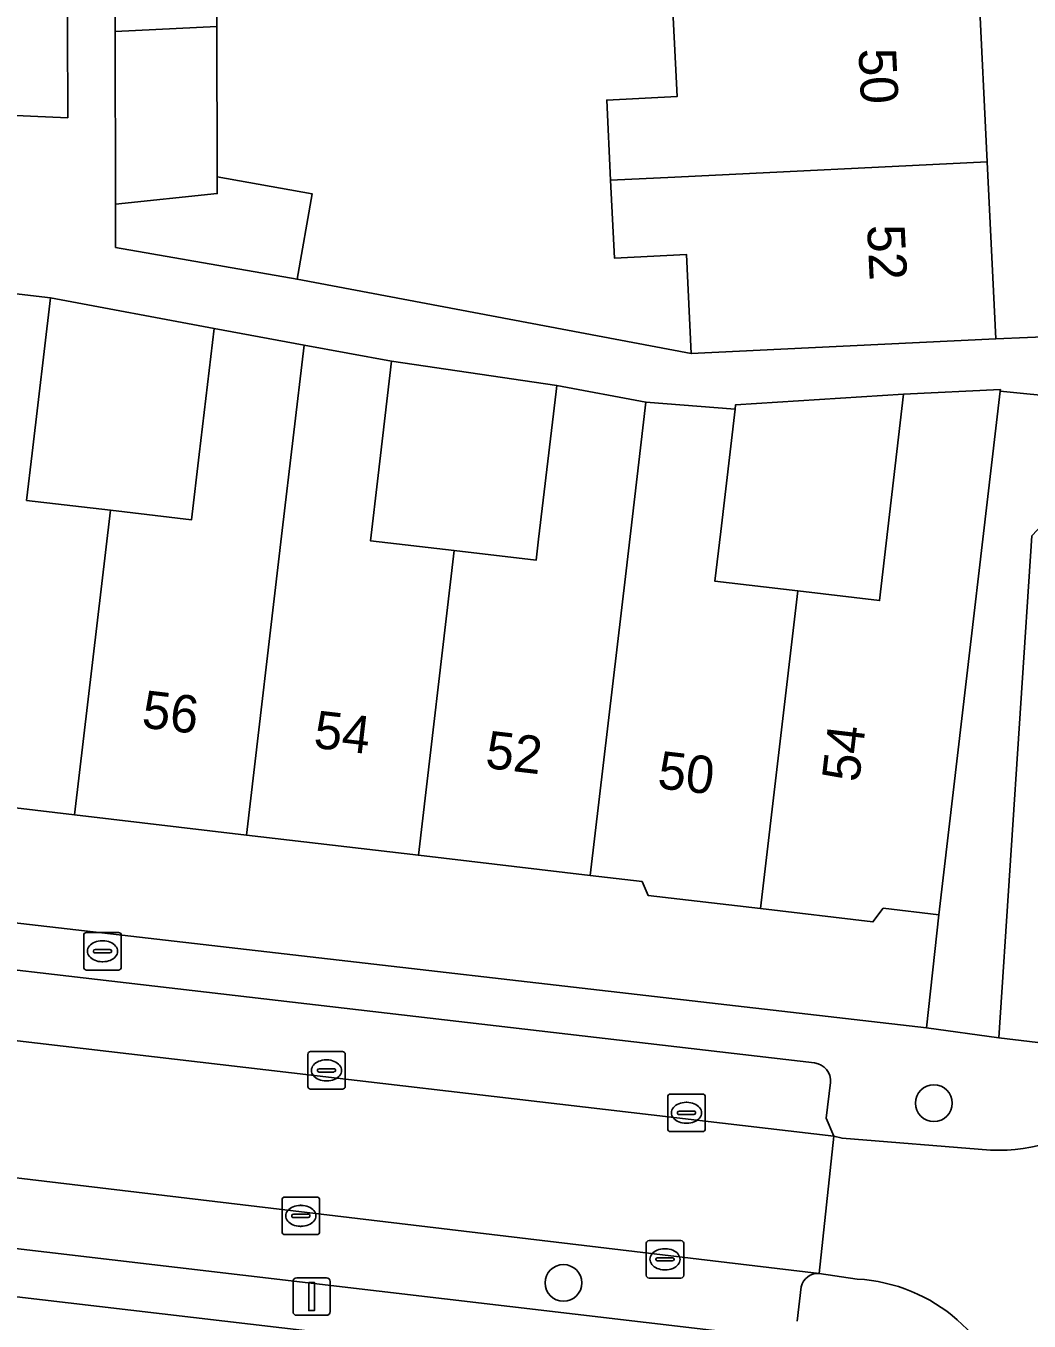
# Model space of a CAD drawing. Extents: x 162250 to 162661, y 380743 to 381606.
# Drawn here: x 162370.1 to 162396.84, y 380953.61 to 380988.14 of the extents above; entities that cross this region are included whole.
import ezdxf

# ---------------------------------------------------------------- set-up
doc = ezdxf.new("R2010")
doc.units = 0
for name, color, linetype in [('IMGEO_Boom', 7, 'Continuous'), ('IMGEO_Brandkraan', 7, 'Continuous'), ('IMGEO_Erf', 7, 'Continuous'), ('IMGEO_Kolk', 7, 'Continuous'), ('IMGEO_Lichtmast', 7, 'Continuous'), ('IMGEO_Pand', 7, 'Continuous'), ('IMGEO_Pand_nummerreeks', 7, 'Continuous'), ('IMGEO_Parkeervlak_open', 7, 'Continuous'), ('IMGEO_Rijbaan_lokaal_open', 7, 'Continuous'), ('IMGEO_Voetpad_open', 7, 'Continuous')]:
    doc.layers.add(name, color=color, linetype=linetype)

msp = doc.modelspace()

# ---------------------------------------------------------------- linework, layer by layer
at = {"layer": 'IMGEO_Boom'}
for centre in [(162394.302, 380959.42), (162384.428, 380954.629)]:
    msp.add_circle(centre, 0.489, dxfattribs=at)
at = {"layer": 'IMGEO_Brandkraan'}
for p, q in [((162371.642, 380963.044), (162371.642, 380963.896)), ((162371.717, 380963.97), (162372.569, 380963.97)), ((162372.13, 380963.75), (162372.155, 380963.75)), ((162372.643, 380963.896), (162372.643, 380963.044)), ((162371.901, 380963.464), (162371.901, 380963.476)), ((162372.339, 380963.427), (162371.941, 380963.427)), ((162371.944, 380963.513), (162372.342, 380963.513)), ((162372.385, 380963.476), (162372.385, 380963.464)), ((162372.153, 380963.19), (162372.128, 380963.19)), ((162372.569, 380962.97), (162371.717, 380962.97))]:
    msp.add_line(p, q, dxfattribs=at)
for points in [[(162371.642, 380963.044), (162371.642, 380963.896)], [(162371.717, 380963.97), (162372.569, 380963.97)], [(162372.643, 380963.896), (162372.643, 380963.044)], [(162372.569, 380962.97), (162371.717, 380962.97)]]:
    msp.add_lwpolyline(points, dxfattribs=at)
for centre, radius, start, end in [((162371.719, 380963.894), 0.0765, 91.552, 178.448), ((162371.719, 380963.894), 0.0765, 91.552, 178.448), ((162372.567, 380963.894), 0.0765, 1.552, 88.448), ((162372.567, 380963.894), 0.0765, 1.552, 88.448), ((162371.941, 380963.473), 0.0403, 85.8775, 175.7526), ((162371.938, 380963.463), 0.0366, 178.938, 274.7102), ((162372.342, 380963.47), 0.043, 264.8664, 352.4533), ((162372.346, 380963.475), 0.0386, 1.7309, 96.639), ((162371.719, 380963.046), 0.0765, 181.552, 268.448), ((162371.719, 380963.046), 0.0765, 181.552, 268.448), ((162372.567, 380963.046), 0.0765, 271.552, 358.448), ((162372.567, 380963.046), 0.0765, 271.552, 358.448)]:
    msp.add_arc(centre, radius, start, end, dxfattribs=at)
for centre, major_axis, ratio, start_param, end_param in [((162372.129, 380963.47), (-0.387, 0.002), 0.722429, 4.712389, 7.853982), ((162372.154, 380963.47), (-0.39, 0.002), 0.717154, 1.570796, 4.712389)]:
    msp.add_ellipse(centre, major_axis=major_axis, ratio=ratio, start_param=start_param, end_param=end_param, dxfattribs=at)
at = {"layer": 'IMGEO_Erf'}
for points in [[(162375.189, 380992.729), (162375.194, 380988.122), (162375.199, 380984.109), (162377.73, 380983.664), (162377.329, 380981.381), (162387.833, 380979.4), (162387.704, 380982.043), (162385.786, 380981.949), (162385.685, 380984.024), (162385.581, 380986.159), (162387.459, 380986.251), (162387.339, 380988.713)], [(162395.498, 380989.11), (162395.722, 380984.512), (162395.952, 380979.795), (162397.638, 380979.87)], [(162345.351, 380967.047), (162394.106, 380961.425), (162394.431, 380964.444), (162392.951, 380964.618), (162392.679, 380964.253), (162389.682, 380964.605), (162386.683, 380964.958), (162386.523, 380965.328), (162385.143, 380965.49), (162380.561, 380966.029), (162375.98, 380966.567), (162371.398, 380967.106), (162366.817, 380967.644)], [(162396.364, 380951.153), (162282.368, 380964.496)]]:
    msp.add_lwpolyline(points, dxfattribs=at)
for points in [[(162375.117, 380980.07), (162370.753, 380980.886), (162370.267, 380976.75), (162370.119, 380975.488), (162372.352, 380975.226), (162374.517, 380974.972), (162374.722, 380976.716)], [(162384.23, 380978.39), (162384.248, 380978.547), (162379.847, 380979.198), (162379.489, 380976.156), (162379.284, 380974.412), (162381.515, 380974.149), (162383.701, 380973.893), (162383.767, 380974.453)], [(162393.494, 380978.318), (162389.018, 380978.036), (162389.004, 380977.918), (162388.621, 380974.656), (162388.466, 380973.333), (162390.678, 380973.073), (162392.855, 380972.817)]]:
    msp.add_lwpolyline(points, close=True, dxfattribs=at)
at = {"layer": 'IMGEO_Kolk'}
for p, q in [((162377.613, 380959.868), (162377.613, 380960.72)), ((162377.688, 380960.794), (162378.54, 380960.794)), ((162378.614, 380960.72), (162378.614, 380959.868)), ((162377.872, 380960.288), (162377.872, 380960.3)), ((162378.31, 380960.251), (162377.912, 380960.251)), ((162377.915, 380960.337), (162378.313, 380960.337)), ((162378.101, 380960.574), (162378.126, 380960.574)), ((162378.356, 380960.3), (162378.356, 380960.288)), ((162378.124, 380960.014), (162378.099, 380960.014)), ((162378.54, 380959.794), (162377.688, 380959.794)), ((162387.208, 380958.737), (162387.208, 380959.589)), ((162387.283, 380959.663), (162388.135, 380959.663)), ((162388.209, 380959.589), (162388.209, 380958.737)), ((162387.51, 380959.206), (162387.908, 380959.206)), ((162387.696, 380959.443), (162387.721, 380959.443)), ((162387.467, 380959.157), (162387.467, 380959.169)), ((162387.905, 380959.12), (162387.507, 380959.12)), ((162387.719, 380958.883), (162387.694, 380958.883)), ((162387.951, 380959.169), (162387.951, 380959.157)), ((162388.135, 380958.663), (162387.283, 380958.663)), ((162376.927, 380955.991), (162376.927, 380956.843)), ((162377.002, 380956.917), (162377.854, 380956.917)), ((162377.928, 380956.843), (162377.928, 380955.991)), ((162377.229, 380956.46), (162377.627, 380956.46)), ((162377.415, 380956.697), (162377.44, 380956.697)), ((162377.186, 380956.411), (162377.186, 380956.423)), ((162377.624, 380956.374), (162377.226, 380956.374)), ((162377.438, 380956.137), (162377.413, 380956.137)), ((162377.67, 380956.423), (162377.67, 380956.411)), ((162377.854, 380955.917), (162377.002, 380955.917)), ((162386.709, 380955.758), (162387.561, 380955.758)), ((162386.634, 380954.832), (162386.634, 380955.684)), ((162387.122, 380955.538), (162387.147, 380955.538)), ((162387.635, 380955.684), (162387.635, 380954.832)), ((162386.893, 380955.252), (162386.893, 380955.264)), ((162387.331, 380955.215), (162386.933, 380955.215)), ((162386.936, 380955.301), (162387.334, 380955.301)), ((162387.377, 380955.264), (162387.377, 380955.252)), ((162387.561, 380954.758), (162386.709, 380954.758)), ((162387.145, 380954.978), (162387.12, 380954.978))]:
    msp.add_line(p, q, dxfattribs=at)
for points in [[(162377.613, 380959.868), (162377.613, 380960.72)], [(162377.688, 380960.794), (162378.54, 380960.794)], [(162378.614, 380960.72), (162378.614, 380959.868)], [(162378.54, 380959.794), (162377.688, 380959.794)], [(162387.208, 380958.737), (162387.208, 380959.589)], [(162387.283, 380959.663), (162388.135, 380959.663)], [(162388.209, 380959.589), (162388.209, 380958.737)], [(162388.135, 380958.663), (162387.283, 380958.663)], [(162376.927, 380955.991), (162376.927, 380956.843)], [(162377.002, 380956.917), (162377.854, 380956.917)], [(162377.928, 380956.843), (162377.928, 380955.991)], [(162377.854, 380955.917), (162377.002, 380955.917)], [(162386.709, 380955.758), (162387.561, 380955.758)], [(162386.634, 380954.832), (162386.634, 380955.684)], [(162387.635, 380955.684), (162387.635, 380954.832)], [(162387.561, 380954.758), (162386.709, 380954.758)]]:
    msp.add_lwpolyline(points, dxfattribs=at)
for centre, radius, start, end in [((162377.69, 380960.718), 0.0765, 91.552, 178.448), ((162377.69, 380960.718), 0.0765, 91.552, 178.448), ((162378.538, 380960.718), 0.0765, 1.552, 88.448), ((162378.538, 380960.718), 0.0765, 1.552, 88.448), ((162377.912, 380960.297), 0.0403, 85.8775, 175.7526), ((162377.909, 380960.287), 0.0366, 178.938, 274.7102), ((162378.313, 380960.294), 0.043, 264.8664, 352.4533), ((162378.317, 380960.299), 0.0386, 1.7309, 96.639), ((162377.69, 380959.87), 0.0765, 181.552, 268.448), ((162377.69, 380959.87), 0.0765, 181.552, 268.448), ((162378.538, 380959.87), 0.0765, 271.552, 358.448), ((162378.538, 380959.87), 0.0765, 271.552, 358.448), ((162387.285, 380959.587), 0.0765, 91.552, 178.448), ((162387.285, 380959.587), 0.0765, 91.552, 178.448), ((162388.133, 380959.587), 0.0765, 1.552, 88.448), ((162388.133, 380959.587), 0.0765, 1.552, 88.448), ((162387.507, 380959.166), 0.0403, 85.8775, 175.7526), ((162387.912, 380959.168), 0.0386, 1.7309, 96.639), ((162387.504, 380959.156), 0.0366, 178.938, 274.7102), ((162387.908, 380959.163), 0.043, 264.8664, 352.4533), ((162387.285, 380958.739), 0.0765, 181.552, 268.448), ((162387.285, 380958.739), 0.0765, 181.552, 268.448), ((162388.133, 380958.739), 0.0765, 271.552, 358.448), ((162388.133, 380958.739), 0.0765, 271.552, 358.448), ((162377.004, 380956.841), 0.0765, 91.552, 178.448), ((162377.004, 380956.841), 0.0765, 91.552, 178.448), ((162377.852, 380956.841), 0.0765, 1.552, 88.448), ((162377.852, 380956.841), 0.0765, 1.552, 88.448), ((162377.226, 380956.42), 0.0403, 85.8775, 175.7526), ((162377.631, 380956.422), 0.0386, 1.7309, 96.639), ((162377.223, 380956.41), 0.0366, 178.938, 274.7102), ((162377.627, 380956.417), 0.043, 264.8664, 352.4533), ((162377.004, 380955.993), 0.0765, 181.552, 268.448), ((162377.004, 380955.993), 0.0765, 181.552, 268.448), ((162377.852, 380955.993), 0.0765, 271.552, 358.448), ((162377.852, 380955.993), 0.0765, 271.552, 358.448), ((162386.711, 380955.682), 0.0765, 91.552, 178.448), ((162386.711, 380955.682), 0.0765, 91.552, 178.448), ((162387.559, 380955.682), 0.0765, 1.552, 88.448), ((162387.559, 380955.682), 0.0765, 1.552, 88.448), ((162386.933, 380955.261), 0.0403, 85.8775, 175.7526), ((162386.93, 380955.251), 0.0366, 178.938, 274.7102), ((162387.334, 380955.258), 0.043, 264.8664, 352.4533), ((162387.338, 380955.263), 0.0386, 1.7309, 96.639), ((162386.711, 380954.834), 0.0765, 181.552, 268.448), ((162386.711, 380954.834), 0.0765, 181.552, 268.448), ((162387.559, 380954.834), 0.0765, 271.552, 358.448), ((162387.559, 380954.834), 0.0765, 271.552, 358.448)]:
    msp.add_arc(centre, radius, start, end, dxfattribs=at)
for centre, major_axis, ratio, start_param, end_param in [((162378.1, 380960.294), (-0.387, 0.002), 0.722429, 4.712389, 7.853982), ((162378.125, 380960.294), (-0.39, 0.002), 0.717154, 1.570796, 4.712389), ((162387.695, 380959.163), (-0.387, 0.002), 0.722429, 4.712389, 7.853982), ((162387.72, 380959.163), (-0.39, 0.002), 0.717154, 1.570796, 4.712389), ((162377.414, 380956.417), (-0.387, 0.002), 0.722429, 4.712389, 7.853982), ((162377.439, 380956.417), (-0.39, 0.002), 0.717154, 1.570796, 4.712389), ((162387.121, 380955.258), (-0.387, 0.002), 0.722429, 4.712389, 7.853982), ((162387.146, 380955.258), (-0.39, 0.002), 0.717154, 1.570796, 4.712389)]:
    msp.add_ellipse(centre, major_axis=major_axis, ratio=ratio, start_param=start_param, end_param=end_param, dxfattribs=at)
at = {"layer": 'IMGEO_Lichtmast'}
for p, q in [((162377.32, 380954.765), (162378.11, 380954.765)), ((162378.11, 380954.765), (162377.32, 380954.765)), ((162377.22, 380953.865), (162377.22, 380954.665)), ((162377.22, 380954.665), (162377.22, 380953.865)), ((162378.21, 380954.665), (162378.21, 380953.865)), ((162378.21, 380953.865), (162378.21, 380954.665)), ((162378.11, 380953.765), (162377.32, 380953.765)), ((162377.32, 380953.765), (162378.11, 380953.765))]:
    msp.add_line(p, q, dxfattribs=at)
msp.add_lwpolyline([(162377.64, 380954.64), (162377.79, 380954.64), (162377.79, 380953.89), (162377.64, 380953.89), (162377.64, 380954.64)], dxfattribs=at)
for centre, start, end in [((162377.32, 380954.665), 90, 180), ((162377.32, 380954.665), 90, 180), ((162378.11, 380954.665), 0, 90), ((162378.11, 380954.665), 360, 90), ((162377.32, 380953.865), 180, 270), ((162377.32, 380953.865), 180, 270), ((162378.11, 380953.865), 270, 0), ((162378.11, 380953.865), 270, 0)]:
    msp.add_arc(centre, 0.1, start, end, dxfattribs=at)
at = {"layer": 'IMGEO_Pand'}
for points in [[(162372.473, 380992.597), (162372.48, 380987.99), (162375.194, 380988.122), (162375.189, 380992.729)], [(162371.201, 380990.564), (162368.611, 380990.677), (162368.623, 380985.801), (162371.215, 380985.688)], [(162387.339, 380988.713), (162387.459, 380986.251), (162385.581, 380986.159), (162385.685, 380984.024), (162387.397, 380984.107), (162395.722, 380984.512), (162395.498, 380989.11)], [(162375.194, 380988.122), (162372.48, 380987.99), (162372.488, 380983.382), (162375.2, 380983.666), (162375.199, 380984.109)], [(162395.722, 380984.512), (162387.397, 380984.107), (162385.685, 380984.024), (162385.786, 380981.949), (162387.704, 380982.043), (162387.833, 380979.4), (162390.958, 380979.552), (162395.952, 380979.795)], [(162375.199, 380984.109), (162375.2, 380983.666), (162372.488, 380983.382), (162372.49, 380982.232), (162377.329, 380981.381), (162377.73, 380983.664)], [(162372.352, 380975.226), (162370.119, 380975.488), (162370.267, 380976.75), (162370.753, 380980.886), (162368.404, 380981.162), (162367.77, 380975.764), (162366.817, 380967.644), (162371.398, 380967.106)], [(162376.933, 380974.686), (162377.514, 380979.628), (162375.117, 380980.07), (162374.722, 380976.716), (162374.517, 380974.972), (162372.352, 380975.226), (162371.398, 380967.106), (162375.98, 380966.567)], [(162381.515, 380974.149), (162379.284, 380974.412), (162379.489, 380976.156), (162379.847, 380979.198), (162377.514, 380979.628), (162376.933, 380974.686), (162375.98, 380966.567), (162380.561, 380966.029)], [(162386.096, 380973.609), (162386.607, 380977.952), (162386.625, 380978.109), (162384.248, 380978.547), (162384.23, 380978.39), (162383.767, 380974.453), (162383.701, 380973.893), (162381.515, 380974.149), (162380.561, 380966.029), (162385.143, 380965.49)], [(162390.678, 380973.073), (162389.682, 380964.605), (162392.679, 380964.253), (162392.951, 380964.618), (162394.431, 380964.444), (162394.814, 380967.705), (162396.071, 380978.402), (162396.076, 380978.444), (162393.494, 380978.318), (162392.855, 380972.817)], [(162390.678, 380973.073), (162388.466, 380973.333), (162388.621, 380974.656), (162389.004, 380977.918), (162386.625, 380978.109), (162386.607, 380977.952), (162386.096, 380973.609), (162385.143, 380965.49), (162386.523, 380965.328), (162386.683, 380964.958), (162389.682, 380964.605)]]:
    msp.add_lwpolyline(points, close=True, dxfattribs=at)
at = {"layer": 'IMGEO_Parkeervlak_open'}
for points in [[(162401.412, 380971.957), (162401.105, 380979.006), (162396.917, 380974.544), (162396.035, 380961.166), (162398.044, 380960.92), (162400.114, 380962.988), (162400.689, 380963.562), (162401.349, 380969.877)], [(162391.121, 380960.493), (162349.221, 380965.369)], [(162348.113, 380963.62), (162391.637, 380958.538), (162391.432, 380959.016), (162391.546, 380959.968)], [(162391.241, 380954.88), (162348.578, 380959.963)], [(162349.301, 380957.956), (162390.118, 380953.163)], [(162390.654, 380953.611), (162390.767, 380954.525)]]:
    msp.add_lwpolyline(points, dxfattribs=at)
for centre, radius, start, end in [((162391.062, 380960.011), 0.486, 354.9557, 83.0263), ((162391.214, 380954.422), 0.459, 86.6849, 166.9775)]:
    msp.add_arc(centre, radius, start, end, dxfattribs=at)
at = {"layer": 'IMGEO_Rijbaan_lokaal_open'}
msp.add_lwpolyline([(162391.637, 380958.538), (162348.113, 380963.62), (162347.688, 380960.071), (162348.578, 380959.963), (162391.241, 380954.88)], close=True, dxfattribs=at)
msp.add_lwpolyline([(162395.814, 380958.168), (162391.857, 380958.486), (162391.637, 380958.538), (162391.241, 380954.88), (162392.261, 380954.731)], dxfattribs=at)
for centre, radius, start, end in [((162396.005, 380962.704), 4.54, 267.5841, 352.6936), ((162392.012, 380950.304), 4.434, 11.0398, 86.7804)]:
    msp.add_arc(centre, radius, start, end, dxfattribs=at)
at = {"layer": 'IMGEO_Voetpad_open'}
for points in [[(162397.638, 380979.87), (162395.952, 380979.795), (162390.958, 380979.552), (162387.833, 380979.4), (162377.329, 380981.381), (162372.49, 380982.232), (162372.488, 380983.382), (162372.48, 380987.99), (162372.473, 380992.597)], [(162371.201, 380990.564), (162371.215, 380985.688), (162368.623, 380985.801)], [(162368.404, 380981.162), (162370.753, 380980.886), (162375.117, 380980.07), (162377.514, 380979.628), (162379.847, 380979.198), (162384.248, 380978.547), (162386.625, 380978.109), (162389.004, 380977.918), (162389.018, 380978.036), (162393.494, 380978.318), (162396.076, 380978.444), (162396.071, 380978.402), (162397.763, 380978.23)], [(162397.763, 380978.23), (162396.071, 380978.402), (162394.814, 380967.705), (162394.431, 380964.444), (162394.106, 380961.425), (162396.035, 380961.166), (162396.917, 380974.544)], [(162284.836, 380967.471), (162283.759, 380967.586), (162282.665, 380967.703), (162282.368, 380964.496), (162396.364, 380951.153)], [(162400.509, 380962.127), (162400.689, 380963.562), (162400.114, 380962.988), (162398.044, 380960.92), (162396.035, 380961.166), (162394.106, 380961.425), (162345.351, 380967.047)], [(162349.221, 380965.369), (162391.121, 380960.493)], [(162391.546, 380959.968), (162391.432, 380959.016), (162391.637, 380958.538), (162391.857, 380958.486), (162395.814, 380958.168)], [(162390.118, 380953.163), (162349.301, 380957.956)], [(162392.261, 380954.731), (162391.241, 380954.88)], [(162390.767, 380954.525), (162390.654, 380953.611)]]:
    msp.add_lwpolyline(points, dxfattribs=at)
for centre, radius, start, end in [((162396.005, 380962.704), 4.54, 267.5841, 352.6936), ((162391.062, 380960.011), 0.486, 354.9557, 83.0263), ((162391.214, 380954.422), 0.459, 86.6849, 166.9775), ((162392.012, 380950.304), 4.434, 11.0398, 86.7804)]:
    msp.add_arc(centre, radius, start, end, dxfattribs=at)

# ---------------------------------------------------------------- texts
at = {"layer": 'IMGEO_Pand_nummerreeks'}
for s, rotation, p in [('50', 272.7911, (162392.292, 380987.519)), ('52', 272.7911, (162392.521, 380982.818)), ('56', 353.2964, (162373.162, 380969.437)), ('54', 353.2964, (162377.743, 380968.898)), ('52', 353.2964, (162382.321, 380968.36)), ('54', 83.2985, (162392.306, 380967.956)), ('50', 353.2964, (162386.908, 380967.82))]:
    msp.add_text(s, height=1, rotation=rotation, dxfattribs=at).set_placement(p)

doc.saveas('drawing.dxf')
